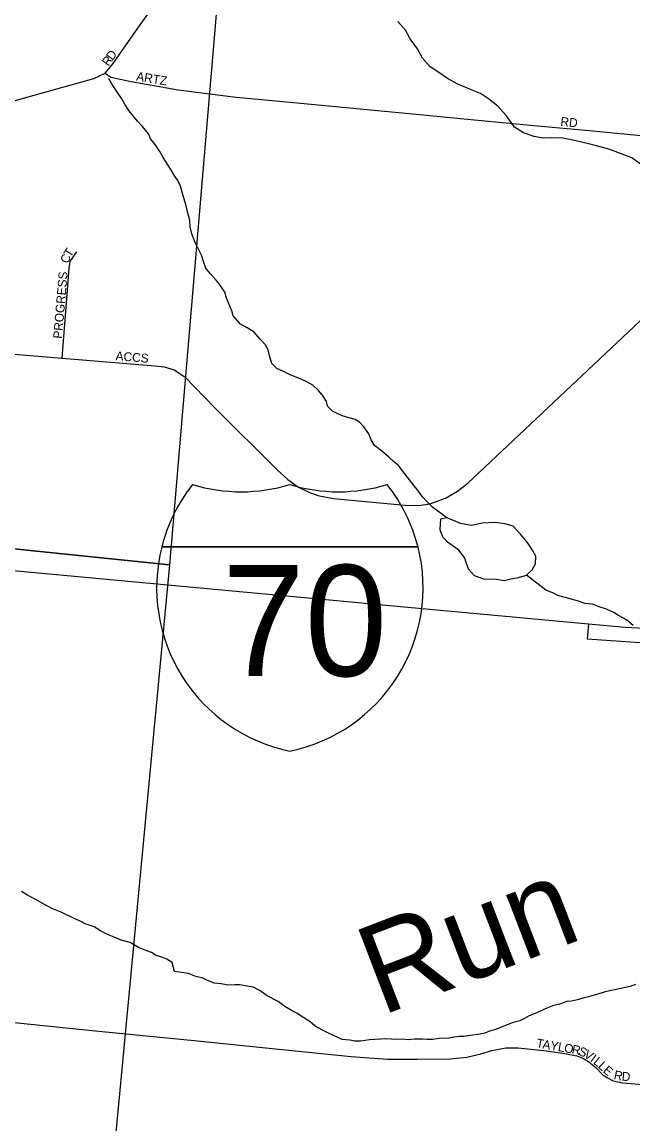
# Model space of a CAD drawing. Extents: x 0 to 680, y 0 to 440.
# Drawn here: x 122.38 to 132.58, y 247.11 to 265.5 of the extents above; entities that cross this region are included whole.
import ezdxf

# ---------------------------------------------------------------- set-up
doc = ezdxf.new("R2010")
doc.units = 0
for name, color, linetype in [('GM_X_City_Street', 7, 'Continuous'), ('GM_X_City_Street_Text', 7, 'Continuous'), ('GM_X_Interchange_Ramps', 7, 'Continuous'), ('GM_X_Interstate_Location', 7, 'Continuous'), ('GM_X_Interstate_Route', 7, 'Continuous'), ('GM_X_Interstate_Shield', 7, 'Continuous'), ('GM_X_Minor_Lake', 7, 'Continuous'), ('GM_X_Minor_River', 7, 'Continuous'), ('GM_X_Minor_River_Text', 7, 'Continuous'), ('GM_X_Section', 7, 'Continuous')]:
    doc.layers.add(name, color=color, linetype=linetype)

msp = doc.modelspace()

# ---------------------------------------------------------------- linework, layer by layer
at = {"layer": 'GM_X_City_Street'}
for points in [[(121.972, 264.11), (122.582, 264.284), (123.582, 264.557), (123.769, 264.65), (123.886, 264.789), (124.344, 265.439), (124.719, 265.97)], [(123.769, 264.65), (123.866, 264.583), (124.202, 264.511), (124.988, 264.369), (125.953, 264.25), (126.857, 264.165), (129.129, 263.948), (129.697, 263.893), (130.986, 263.772), (131.849, 263.693), (132.651, 263.616), (133.557, 263.527), (133.889, 263.499), (133.961, 263.482), (134.031, 263.447), (134.096, 263.402), (134.251, 263.234), (134.848, 262.478), (136.439, 260.475), (136.481, 260.471)], [(123.053, 259.895), (123.167, 261.387), (123.185, 261.507), (123.294, 261.668)], [(120.122, 260.137), (123.053, 259.895), (124.601, 259.767), (124.755, 259.746), (124.919, 259.7), (125.099, 259.582), (125.592, 259.068), (126.645, 258.026), (126.82, 257.867), (126.994, 257.741), (127.169, 257.656), (127.318, 257.602), (127.58, 257.551), (128.771, 257.438), (129.002, 257.435), (129.187, 257.461), (129.451, 257.558), (129.647, 257.676), (129.819, 257.807), (130.676, 258.616), (132.979, 260.781)], [(122.088, 248.821), (123.661, 248.665), (125.309, 248.502), (126.665, 248.362), (127.876, 248.239), (128.48, 248.193), (128.974, 248.193), (129.526, 248.199), (129.803, 248.231), (130.036, 248.282), (130.221, 248.339), (130.457, 248.384), (130.664, 248.384), (131.136, 248.336), (131.442, 248.291), (131.64, 248.253), (131.75, 248.208), (131.841, 248.151), (131.953, 248.059), (132.071, 247.937), (132.142, 247.889), (132.246, 247.832), (132.403, 247.801), (133.286, 247.727)]]:
    msp.add_lwpolyline(points, dxfattribs=at)
at = {"layer": 'GM_X_Interchange_Ramps'}
msp.add_lwpolyline([(131.837, 255.459), (131.815, 255.207), (134.299, 255.039), (134.691, 255.02), (136.343, 254.95), (137.383, 254.905), (138.631, 254.862), (140.455, 254.776)], dxfattribs=at)
at = {"layer": 'GM_X_Interstate_Route'}
for points in [[(100.447, 258.38), (102.769, 258.175), (103.083, 258.145), (109.797, 257.511), (117.969, 256.745), (128.052, 255.81), (128.098, 255.805)], [(128.098, 255.805), (131.837, 255.459), (132.448, 255.403), (132.889, 255.379), (134.703, 255.283), (135.269, 255.262), (136.354, 255.209), (137.416, 255.165)]]:
    msp.add_lwpolyline(points, dxfattribs=at)
at = {"layer": 'GM_X_Interstate_Shield'}
for p, q in [((124.713, 256.742), (128.99, 256.742)), ((128.99, 256.742), (124.713, 256.742)), ((128.99, 256.742), (124.713, 256.742))]:
    msp.add_line(p, q, dxfattribs=at)
for centre, start, end in [((127.407, 256.06), 141.669, 165.8066), ((126.039, 260.442), 253.0091, 286.9909), ((127.664, 260.442), 253.0091, 286.9909), ((126.296, 256.06), 14.1934, 38.331), ((127.407, 256.06), 165.8066, 258.463), ((126.296, 256.06), 281.537, 14.1934)]:
    msp.add_arc(centre, 2.779, start, end, dxfattribs=at)
at = {"layer": 'GM_X_Minor_Lake'}
for points in [[(129.469, 257.228), (129.367, 257.206), (129.353, 257.034), (129.398, 256.914), (129.48, 256.829), (129.657, 256.707), (129.768, 256.557), (129.825, 256.377), (129.93, 256.268), (130.084, 256.212), (130.298, 256.203), (130.429, 256.183)], [(130.429, 256.183), (130.537, 256.211), (130.668, 256.232), (130.8, 256.272), (130.896, 256.359), (130.951, 256.46), (130.959, 256.59), (130.907, 256.675), (130.826, 256.801), (130.703, 256.958), (130.58, 257.091), (130.444, 257.129), (130.271, 257.149), (130.069, 257.141), (129.878, 257.102), (129.7, 257.135), (129.546, 257.203), (129.469, 257.228)]]:
    msp.add_lwpolyline(points, dxfattribs=at)
at = {"layer": 'GM_X_Minor_River'}
for points in [[(132.805, 263.06), (132.559, 263.237), (132.323, 263.325), (132.176, 263.382), (131.945, 263.44), (131.768, 263.485), (131.573, 263.531), (131.407, 263.564), (131.217, 263.568), (131.081, 263.565), (130.927, 263.592), (130.75, 263.655), (130.603, 263.747), (130.459, 263.941), (130.325, 264.098), (130.167, 264.22), (130.033, 264.307), (129.868, 264.375), (129.644, 264.469), (129.48, 264.562), (129.339, 264.66), (129.192, 264.752), (129.065, 264.898), (128.979, 265.054), (128.858, 265.223), (128.783, 265.367), (128.656, 265.513)], [(127.463, 259.17), (127.397, 259.277), (127.332, 259.354), (127.237, 259.444), (127.124, 259.503), (127.01, 259.551), (126.856, 259.616), (126.743, 259.67), (126.635, 259.723), (126.552, 259.801), (126.51, 259.932), (126.487, 260.033), (126.445, 260.116), (126.356, 260.211), (126.254, 260.324), (126.141, 260.401), (126.028, 260.461), (125.903, 260.598), (125.885, 260.681), (125.826, 260.818), (125.796, 260.895), (125.766, 260.996), (125.689, 261.109), (125.623, 261.192), (125.522, 261.305), (125.451, 261.395), (125.409, 261.508), (125.379, 261.609), (125.272, 261.823), (125.213, 261.965), (125.189, 262.084), (125.183, 262.197), (125.147, 262.31), (125.117, 262.459), (125.076, 262.584), (125.028, 262.762), (124.981, 262.857), (124.921, 262.946), (124.867, 263.042), (124.736, 263.244), (124.683, 263.339), (124.605, 263.458), (124.528, 263.553), (124.492, 263.636), (124.391, 263.761), (124.308, 263.85), (124.23, 263.94), (124.165, 264.023), (124.105, 264.118), (124.046, 264.219), (123.986, 264.308), (123.885, 264.457), (123.838, 264.546), (123.826, 264.558)], [(129.469, 257.228), (129.231, 257.409), (129.141, 257.493), (129.064, 257.576), (128.999, 257.671), (128.927, 257.76), (128.772, 257.963), (128.665, 258.099), (128.582, 258.171), (128.504, 258.242), (128.38, 258.349), (128.266, 258.438), (128.207, 258.528), (128.171, 258.629), (128.088, 258.748), (128.016, 258.825), (127.939, 258.867), (127.743, 258.926), (127.653, 258.962), (127.564, 259.01), (127.481, 259.093), (127.463, 259.17)], [(132.582, 255.434), (132.469, 255.529), (132.338, 255.6), (132.26, 255.648), (132.135, 255.707), (132.016, 255.743), (131.903, 255.785), (131.778, 255.797), (131.671, 255.838), (131.326, 255.934), (131.249, 255.97), (131.124, 256.023), (130.8, 256.272)], [(126.136, 249.414), (126.011, 249.438), (125.934, 249.438), (125.821, 249.432), (125.702, 249.45), (125.595, 249.462), (125.476, 249.51), (125.398, 249.545), (125.267, 249.581), (125.16, 249.623), (124.928, 249.659), (124.886, 249.807), (124.797, 249.861), (124.714, 249.896), (124.619, 249.926), (124.541, 249.974), (124.464, 250.004), (124.327, 250.057), (124.184, 250.14), (124.035, 250.182), (123.958, 250.212), (123.797, 250.283), (123.69, 250.337), (123.583, 250.402), (123.434, 250.456), (123.339, 250.503), (123.262, 250.539), (123.035, 250.646), (122.898, 250.706), (122.809, 250.747), (122.72, 250.801), (122.642, 250.842), (122.464, 250.938), (122.375, 250.991)], [(132.618, 249.441), (132.529, 249.405), (132.374, 249.376), (132.112, 249.316), (131.993, 249.281), (131.856, 249.239), (131.761, 249.221), (131.654, 249.186), (131.553, 249.162), (131.475, 249.156), (131.35, 249.114), (131.237, 249.085), (131.1, 249.031), (130.975, 248.966), (130.844, 248.919), (130.767, 248.871), (130.69, 248.835), (130.577, 248.806), (130.267, 248.687), (130.184, 248.663), (130.106, 248.628), (130.029, 248.61), (129.868, 248.592), (129.755, 248.574), (129.678, 248.574), (129.595, 248.562), (129.511, 248.545), (129.345, 248.539), (129.237, 248.521), (129.142, 248.521), (129.065, 248.527), (128.934, 248.527), (128.827, 248.515), (128.72, 248.527), (128.624, 248.521), (128.541, 248.527), (128.452, 248.533), (128.178, 248.516), (128.035, 248.498), (127.928, 248.498), (127.851, 248.51), (127.726, 248.522), (127.571, 248.593), (127.476, 248.641), (127.386, 248.682), (127.273, 248.748), (127.184, 248.825), (127.059, 248.903), (126.97, 248.962), (126.892, 249.004), (126.767, 249.075), (126.654, 249.158), (126.47, 249.254), (126.357, 249.337), (126.238, 249.396), (126.136, 249.414)]]:
    msp.add_lwpolyline(points, dxfattribs=at)
at = {"layer": 'GM_X_Section'}
for points in [[(110.526, 273.583), (126.18, 272.204), (124.845, 256.445), (109.141, 258.057)], [(124.845, 256.445), (123.364, 240.792), (107.626, 242.209), (109.141, 258.057)]]:
    msp.add_lwpolyline(points, close=True, dxfattribs=at)

# ---------------------------------------------------------------- texts
at = {"layer": 'GM_X_City_Street_Text'}
for s, height, rotation, p in [('D', 0.148, 55.1864, (123.894, 264.852)), ('R', 0.148, 54.2619, (123.823, 264.754)), ('ARTZ', 0.1482, 350.5426, (124.28, 264.528)), ('RD', 0.1482, 353.9946, (131.362, 263.772)), ('T', 0.148, 56.5145, (123.191, 261.563)), ('C', 0.148, 67.3913, (123.149, 261.461)), ('PROGRESS', 0.1482, 85.1036, (123.048, 260.213)), ('ACCS', 0.1482, 355.2328, (123.939, 259.86)), ('T', 0.148, 350.1962, (130.957, 248.394)), ('A', 0.148, 350.1819, (131.06, 248.376)), ('Y', 0.148, 350.1939, (131.189, 248.354)), ('L', 0.148, 350.1962, (131.317, 248.332)), ('O', 0.148, 350.1819, (131.42, 248.314)), ('R', 0.148, 348.9282, (131.548, 248.292)), ('S', 0.148, 337.6659, (131.655, 248.272)), ('V', 0.148, 328.5228, (131.746, 248.235)), ('I', 0.148, 322.5967, (131.854, 248.169)), ('L', 0.148, 320.6107, (131.905, 248.13)), ('L', 0.148, 316.3718, (131.984, 248.066)), ('E', 0.148, 319.5836, (132.066, 247.988)), ('R', 0.148, 347.1735, (132.249, 247.867)), ('D', 0.148, 355.2632, (132.386, 247.838))]:
    msp.add_text(s, height=height, rotation=rotation, dxfattribs=at).set_placement(p)
at = {"layer": 'GM_X_Interstate_Location'}
for s in ['-', '.', ',']:
    msp.add_text(s, height=0.00296, dxfattribs=at).set_placement((126.851, 255.559))
msp.add_text('70', height=0.00296, rotation=0, dxfattribs=at).set_placement((126.245, 254.945))
at = {"layer": 'GM_X_Interstate_Shield'}
msp.add_text('70', height=1.8529, dxfattribs=at).set_placement((125.721, 254.588))
at = {"layer": 'GM_X_Minor_River_Text'}
msp.add_text('Run', height=1.4819, rotation=20.9894, dxfattribs=at).set_placement((128.377, 248.914))

doc.saveas('drawing.dxf')
